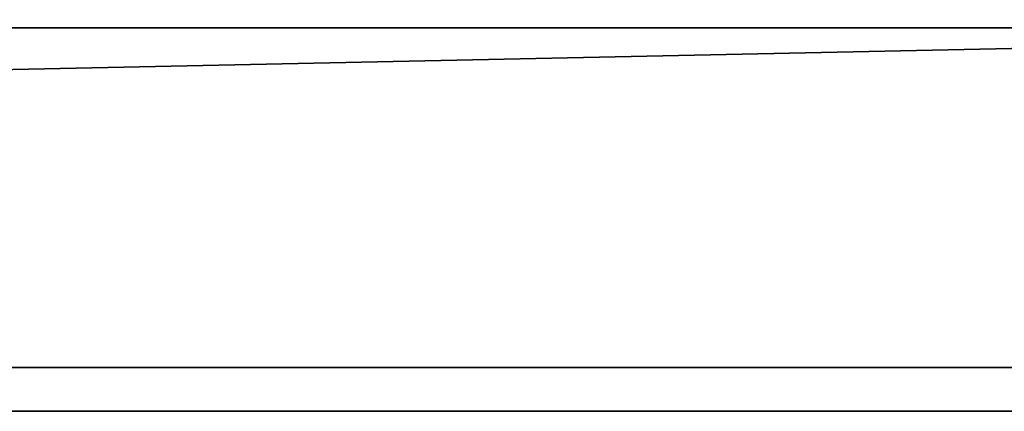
# Model space of a CAD drawing. Header units: millimetres. Extents: x -490 to 6690, y -115 to 152.
# Tile 395 of 656: x 1770 to 1815, y -44 to -26. Entities that reach past the tile are written whole.
import ezdxf

# ---------------------------------------------------------------- set-up
doc = ezdxf.new("R2010")
doc.units = ezdxf.units.MM
doc.layers.add('151', color=253, linetype='Continuous')

# ---------------------------------------------------------------- blocks, each defined once
blk = doc.blocks.new('UG_SURFACE_123')
at = {"layer": '151', "color": 7, "linetype": 'Continuous', "lineweight": 35}
for points in [[(1141, -26, 2017), (1859, -26, 2017), (1859, 0, 2017), (1141, 0, 2017)], [(1141, -26), (1141, -22.5), (1859, -22.5), (1859, -26)], [(1141, -26), (1859, -26), (1128, -41.5)], [(1859, -26), (1872, -26), (1872, -41.5), (1128, -41.5)], [(1128, -26, 2030), (1872, -26, 2030), (1859, -26, 2017), (1141, -26, 2017)], [(1872, -43.5, 2030), (1872, -26, 2030), (1128, -26, 2030), (1128, -43.5, 2030)], [(1128, -43.5, 2), (1128, -41.5), (1872, -41.5), (1872, -43.5, 2)], [(1872, -43.5, 2), (1872, -43.5, 2030), (1128, -43.5, 2030), (1128, -43.5, 2)]]:
    blk.add_3dface(points, dxfattribs=at)

msp = doc.modelspace()

# ---------------------------------------------------------------- linework, layer by layer
at = {"layer": '151', "linetype": 'Continuous', "lineweight": -3}
for p, q in [((1128, -26, 2030), (1872, -26, 2030)), ((1141, -26, 2017), (1859, -26, 2017)), ((1128, -41.5), (1872, -41.5)), ((1872, -43.5, 2), (1128, -43.5, 2)), ((1872, -43.5, 2030), (1128, -43.5, 2030))]:
    msp.add_line(p, q, dxfattribs=at)

# ---------------------------------------------------------------- block references
msp.add_blockref('UG_SURFACE_123', (0, 0), dxfattribs=at)

doc.saveas('drawing.dxf')
